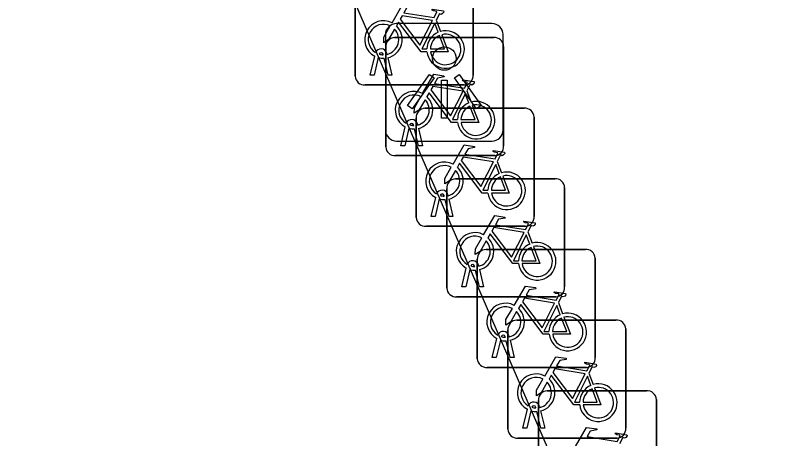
# Model space of a CAD drawing. Extents: x 162026 to 163499, y 387297 to 388169.
# Drawn here: x 162287.71 to 162294.11, y 387476.95 to 387480.54 of the extents above; entities that cross this region are included whole.
import ezdxf

# ---------------------------------------------------------------- set-up
doc = ezdxf.new("R2010")
doc.units = 0
for name, color, linetype in [('IMGEO_Fietsenrek', 7, 'Continuous'), ('IMGEO_Lichtpunt', 7, 'Continuous'), ('IMGEO_Pand', 7, 'Continuous')]:
    doc.layers.add(name, color=color, linetype=linetype)

msp = doc.modelspace()

# ---------------------------------------------------------------- linework, layer by layer
at = {"layer": 'IMGEO_Fietsenrek'}
for p, q in [((162290.5895, 387480.0199), (162290.5895, 387480.8608)), ((162290.5895, 387480.8608), (162290.5895, 387480.0199)), ((162291.5885, 387480.8701), (162291.5885, 387480.0292)), ((162291.5885, 387480.0292), (162291.5885, 387480.8701)), ((162291.2762, 387480.4942), (162291.3125, 387480.399)), ((162290.9229, 387480.3465), (162291.7638, 387480.3465)), ((162291.7638, 387480.3465), (162290.9229, 387480.3465)), ((162290.8485, 387479.4219), (162290.8485, 387480.2628)), ((162290.8485, 387480.2628), (162290.8485, 387479.4219)), ((162291.8475, 387480.2721), (162291.8475, 387479.4312)), ((162291.8475, 387479.4312), (162291.8475, 387480.2721)), ((162290.7165, 387480.0293), (162290.7548, 387480.1893)), ((162290.7852, 387480.1771), (162290.7499, 387480.0293)), ((162290.8269, 387480.2009), (162290.8259, 387480.2052)), ((162290.868, 387480.0293), (162290.8341, 387480.171)), ((162290.8576, 387480.2124), (162290.8594, 387480.2045)), ((162290.8664, 387480.1753), (162290.9014, 387480.0293)), ((162290.7499, 387480.0293), (162290.7165, 387480.0293)), ((162290.9014, 387480.0293), (162290.868, 387480.0293)), ((162291.5141, 387479.9455), (162290.6732, 387479.9455)), ((162290.6732, 387479.9455), (162291.5141, 387479.9455)), ((162291.5352, 387479.8962), (162291.5715, 387479.801)), ((162291.1809, 387479.7485), (162292.0218, 387479.7485)), ((162292.0218, 387479.7485), (162291.1809, 387479.7485)), ((162291.1065, 387478.8239), (162291.1065, 387479.6648)), ((162291.1065, 387479.6648), (162291.1065, 387478.8239)), ((162292.1055, 387479.6741), (162292.1055, 387478.8332)), ((162292.1055, 387478.8332), (162292.1055, 387479.6741)), ((162291.0859, 387479.6029), (162291.0849, 387479.6072)), ((162291.1166, 387479.6144), (162291.1184, 387479.6065)), ((162290.9755, 387479.4313), (162291.0138, 387479.5913)), ((162291.0442, 387479.5791), (162291.0089, 387479.4313)), ((162291.127, 387479.4313), (162291.0931, 387479.573)), ((162291.1254, 387479.5773), (162291.1604, 387479.4313)), ((162291.0089, 387479.4313), (162290.9755, 387479.4313)), ((162291.1604, 387479.4313), (162291.127, 387479.4313)), ((162291.7731, 387479.3475), (162290.9322, 387479.3475)), ((162290.9322, 387479.3475), (162291.7731, 387479.3475)), ((162291.7932, 387479.2982), (162291.8295, 387479.203)), ((162291.4399, 387479.1515), (162292.2808, 387479.1515)), ((162292.2808, 387479.1515), (162291.4399, 387479.1515)), ((162291.3655, 387478.2269), (162291.3655, 387479.0678)), ((162291.3655, 387479.0678), (162291.3655, 387478.2269)), ((162291.3746, 387479.0164), (162291.3764, 387479.0085)), ((162292.3645, 387479.0771), (162292.3645, 387478.2362)), ((162292.3645, 387478.2362), (162292.3645, 387479.0771)), ((162291.2335, 387478.8333), (162291.2718, 387478.9933)), ((162291.3022, 387478.9811), (162291.2669, 387478.8333)), ((162291.3439, 387479.0049), (162291.3429, 387479.0092)), ((162291.385, 387478.8333), (162291.3511, 387478.975)), ((162291.3834, 387478.9793), (162291.4184, 387478.8333)), ((162291.2669, 387478.8333), (162291.2335, 387478.8333)), ((162291.4184, 387478.8333), (162291.385, 387478.8333)), ((162292.0311, 387478.7495), (162291.1902, 387478.7495)), ((162291.1902, 387478.7495), (162292.0311, 387478.7495)), ((162292.0522, 387478.7012), (162292.0885, 387478.606)), ((162291.6989, 387478.5535), (162292.5398, 387478.5535)), ((162292.5398, 387478.5535), (162291.6989, 387478.5535)), ((162291.6245, 387477.6289), (162291.6245, 387478.4698)), ((162291.6245, 387478.4698), (162291.6245, 387477.6289)), ((162292.6235, 387478.4791), (162292.6235, 387477.6382)), ((162292.6235, 387477.6382), (162292.6235, 387478.4791)), ((162291.4925, 387478.2363), (162291.5308, 387478.3963)), ((162291.5612, 387478.3841), (162291.5259, 387478.2363)), ((162291.6029, 387478.4079), (162291.6019, 387478.4122)), ((162291.644, 387478.2363), (162291.6101, 387478.378)), ((162291.6336, 387478.4194), (162291.6354, 387478.4115)), ((162291.6424, 387478.3823), (162291.6774, 387478.2363)), ((162291.5259, 387478.2363), (162291.4925, 387478.2363)), ((162291.6774, 387478.2363), (162291.644, 387478.2363)), ((162292.2901, 387478.1525), (162291.4492, 387478.1525)), ((162291.4492, 387478.1525), (162292.2901, 387478.1525)), ((162292.3112, 387478.1032), (162292.3475, 387478.008)), ((162291.9579, 387477.9555), (162292.7988, 387477.9555)), ((162292.7988, 387477.9555), (162291.9579, 387477.9555)), ((162291.8835, 387477.0309), (162291.8835, 387477.8718)), ((162291.8835, 387477.8718), (162291.8835, 387477.0309)), ((162292.8825, 387477.8811), (162292.8825, 387477.0402)), ((162292.8825, 387477.0402), (162292.8825, 387477.8811)), ((162291.8619, 387477.8099), (162291.8609, 387477.8142)), ((162291.8926, 387477.8214), (162291.8944, 387477.8135)), ((162291.7515, 387477.6383), (162291.7898, 387477.7983)), ((162291.8202, 387477.7861), (162291.7849, 387477.6383)), ((162291.903, 387477.6383), (162291.8691, 387477.78)), ((162291.9014, 387477.7843), (162291.9364, 387477.6383)), ((162291.7849, 387477.6383), (162291.7515, 387477.6383)), ((162291.9364, 387477.6383), (162291.903, 387477.6383)), ((162292.5491, 387477.5545), (162291.7082, 387477.5545)), ((162291.7082, 387477.5545), (162292.5491, 387477.5545)), ((162292.5702, 387477.5052), (162292.6065, 387477.41)), ((162292.2169, 387477.3575), (162293.0578, 387477.3575)), ((162293.0578, 387477.3575), (162292.2169, 387477.3575)), ((162292.1425, 387476.4329), (162292.1425, 387477.2738)), ((162292.1425, 387477.2738), (162292.1425, 387476.4329)), ((162292.1516, 387477.2234), (162292.1534, 387477.2155)), ((162293.1415, 387477.2831), (162293.1415, 387476.4422)), ((162293.1415, 387476.4422), (162293.1415, 387477.2831)), ((162292.0105, 387477.0403), (162292.0488, 387477.2003)), ((162292.0792, 387477.1881), (162292.0439, 387477.0403)), ((162292.1209, 387477.2119), (162292.1199, 387477.2162)), ((162292.162, 387477.0403), (162292.1281, 387477.182)), ((162292.1604, 387477.1863), (162292.1954, 387477.0403)), ((162292.0439, 387477.0403), (162292.0105, 387477.0403)), ((162292.1954, 387477.0403), (162292.162, 387477.0403)), ((162292.8081, 387476.9565), (162291.9672, 387476.9565)), ((162291.9672, 387476.9565), (162292.8081, 387476.9565))]:
    msp.add_line(p, q, dxfattribs=at)
for points in [[(162290.9021, 387480.4712), (162290.9968, 387480.6347), (162291.083, 387480.6209), (162291.0847, 387480.6122), (162291.0286, 387480.6013), (162291.0024, 387480.556), (162291.2576, 387480.5152)], [(162291.2576, 387480.5152), (162291.2826, 387480.564), (162291.2775, 387480.568), (162291.2543, 387480.5717), (162291.2416, 387480.5792), (162291.2406, 387480.5823), (162291.2428, 387480.5869), (162291.3376, 387480.5718), (162291.3399, 387480.5615), (162291.3305, 387480.5491), (162291.3181, 387480.5427), (162291.3036, 387480.5489), (162291.2762, 387480.4942)], [(162291.2447, 387480.49), (162290.9879, 387480.531), (162290.9712, 387480.5022), (162291.1382, 387480.2819), (162291.2447, 387480.49)], [(162290.9228, 387480.4187), (162290.8712, 387480.3295), (162290.8313, 387480.3035), (162290.8325, 387480.351), (162290.887, 387480.4452)], [(162291.1978, 387480.2265), (162291.1481, 387480.2266), (162290.9574, 387480.4783), (162290.9384, 387480.4455)], [(162291.2927, 387480.392), (162291.2634, 387480.4688), (162291.154, 387480.2507), (162291.1967, 387480.2506)], [(162291.2267, 387480.2505), (162291.3466, 387480.2503), (162291.3034, 387480.3639)], [(162291.3232, 387480.3708), (162291.3782, 387480.2262), (162291.2281, 387480.2265)], [(162291.1611, 387479.8732), (162291.2558, 387480.0367), (162291.342, 387480.0229), (162291.3437, 387480.0142), (162291.2876, 387480.0033), (162291.2614, 387479.958), (162291.5166, 387479.9172)], [(162291.5166, 387479.9172), (162291.5416, 387479.966), (162291.5365, 387479.97), (162291.5133, 387479.9737), (162291.5006, 387479.9812), (162291.4996, 387479.9843), (162291.5018, 387479.9889), (162291.5966, 387479.9738), (162291.5989, 387479.9635), (162291.5895, 387479.9511), (162291.5771, 387479.9447), (162291.5626, 387479.9509), (162291.5352, 387479.8962)], [(162291.5037, 387479.892), (162291.2469, 387479.933), (162291.2302, 387479.9042), (162291.3972, 387479.6839), (162291.5037, 387479.892)], [(162291.4568, 387479.6285), (162291.4071, 387479.6286), (162291.2164, 387479.8803), (162291.1974, 387479.8475)], [(162291.5517, 387479.794), (162291.5224, 387479.8708), (162291.413, 387479.6527), (162291.4557, 387479.6526)], [(162291.1818, 387479.8207), (162291.1302, 387479.7315), (162291.0903, 387479.7055), (162291.0915, 387479.753), (162291.146, 387479.8472)], [(162291.4857, 387479.6525), (162291.6056, 387479.6523), (162291.5624, 387479.7659)], [(162291.5822, 387479.7728), (162291.6372, 387479.6282), (162291.4871, 387479.6285)], [(162291.4191, 387479.2752), (162291.5138, 387479.4387), (162291.6, 387479.4249), (162291.6017, 387479.4162), (162291.5456, 387479.4053), (162291.5194, 387479.36), (162291.7746, 387479.3192)], [(162291.7746, 387479.3192), (162291.7996, 387479.368), (162291.7945, 387479.372), (162291.7713, 387479.3757), (162291.7586, 387479.3832), (162291.7576, 387479.3863), (162291.7598, 387479.3909), (162291.8546, 387479.3758), (162291.8569, 387479.3655), (162291.8475, 387479.3531), (162291.8351, 387479.3467), (162291.8206, 387479.3529), (162291.7932, 387479.2982)], [(162291.7148, 387479.0305), (162291.6651, 387479.0306), (162291.4744, 387479.2823), (162291.4554, 387479.2495)], [(162291.7617, 387479.294), (162291.5049, 387479.335), (162291.4882, 387479.3062), (162291.6552, 387479.0859), (162291.7617, 387479.294)], [(162291.8097, 387479.196), (162291.7804, 387479.2728), (162291.671, 387479.0547), (162291.7137, 387479.0546)], [(162291.4398, 387479.2227), (162291.3882, 387479.1335), (162291.3483, 387479.1075), (162291.3495, 387479.155), (162291.404, 387479.2492)], [(162291.7437, 387479.0545), (162291.8636, 387479.0543), (162291.8204, 387479.1679)], [(162291.8402, 387479.1748), (162291.8952, 387479.0302), (162291.7451, 387479.0305)], [(162291.6781, 387478.6782), (162291.7728, 387478.8417), (162291.859, 387478.8279), (162291.8607, 387478.8192), (162291.8046, 387478.8083), (162291.7784, 387478.763), (162292.0336, 387478.7222)], [(162292.0336, 387478.7222), (162292.0586, 387478.771), (162292.0535, 387478.775), (162292.0303, 387478.7787), (162292.0176, 387478.7862), (162292.0166, 387478.7893), (162292.0188, 387478.7939), (162292.1136, 387478.7788), (162292.1159, 387478.7685), (162292.1065, 387478.7561), (162292.0941, 387478.7497), (162292.0796, 387478.7559), (162292.0522, 387478.7012)], [(162292.0207, 387478.697), (162291.7639, 387478.738), (162291.7472, 387478.7092), (162291.9142, 387478.4889), (162292.0207, 387478.697)], [(162291.6988, 387478.6257), (162291.6472, 387478.5365), (162291.6073, 387478.5105), (162291.6085, 387478.558), (162291.663, 387478.6522)], [(162291.9738, 387478.4335), (162291.9241, 387478.4336), (162291.7334, 387478.6853), (162291.7144, 387478.6525)], [(162292.0687, 387478.599), (162292.0394, 387478.6758), (162291.93, 387478.4577), (162291.9727, 387478.4576)], [(162292.0027, 387478.4575), (162292.1226, 387478.4573), (162292.0794, 387478.5709)], [(162292.0992, 387478.5778), (162292.1542, 387478.4332), (162292.0041, 387478.4335)], [(162291.9371, 387478.0802), (162292.0318, 387478.2437), (162292.118, 387478.2299), (162292.1197, 387478.2212), (162292.0636, 387478.2103), (162292.0374, 387478.165), (162292.2926, 387478.1242)], [(162292.2926, 387478.1242), (162292.3176, 387478.173), (162292.3125, 387478.177), (162292.2893, 387478.1807), (162292.2766, 387478.1882), (162292.2756, 387478.1913), (162292.2778, 387478.1959), (162292.3726, 387478.1808), (162292.3749, 387478.1705), (162292.3655, 387478.1581), (162292.3531, 387478.1517), (162292.3386, 387478.1579), (162292.3112, 387478.1032)], [(162292.2797, 387478.099), (162292.0229, 387478.14), (162292.0062, 387478.1112), (162292.1732, 387477.8909), (162292.2797, 387478.099)], [(162292.2328, 387477.8355), (162292.1831, 387477.8356), (162291.9924, 387478.0873), (162291.9734, 387478.0545)], [(162292.3277, 387478.001), (162292.2984, 387478.0778), (162292.189, 387477.8597), (162292.2317, 387477.8596)], [(162291.9578, 387478.0277), (162291.9062, 387477.9385), (162291.8663, 387477.9125), (162291.8675, 387477.96), (162291.922, 387478.0542)], [(162292.2617, 387477.8595), (162292.3816, 387477.8593), (162292.3384, 387477.9729)], [(162292.3582, 387477.9798), (162292.4132, 387477.8352), (162292.2631, 387477.8355)], [(162292.1961, 387477.4822), (162292.2908, 387477.6457), (162292.377, 387477.6319), (162292.3787, 387477.6232), (162292.3226, 387477.6123), (162292.2964, 387477.567), (162292.5516, 387477.5262)], [(162292.5516, 387477.5262), (162292.5766, 387477.575), (162292.5715, 387477.579), (162292.5483, 387477.5827), (162292.5356, 387477.5902), (162292.5346, 387477.5933), (162292.5368, 387477.5979), (162292.6316, 387477.5828), (162292.6339, 387477.5725), (162292.6245, 387477.5601), (162292.6121, 387477.5537), (162292.5976, 387477.5599), (162292.5702, 387477.5052)], [(162292.4918, 387477.2375), (162292.4421, 387477.2376), (162292.2514, 387477.4893), (162292.2324, 387477.4565)], [(162292.5387, 387477.501), (162292.2819, 387477.542), (162292.2652, 387477.5132), (162292.4322, 387477.2929), (162292.5387, 387477.501)], [(162292.5867, 387477.403), (162292.5574, 387477.4798), (162292.448, 387477.2617), (162292.4907, 387477.2616)], [(162292.2168, 387477.4297), (162292.1652, 387477.3405), (162292.1253, 387477.3145), (162292.1265, 387477.362), (162292.181, 387477.4562)], [(162292.5207, 387477.2615), (162292.6406, 387477.2613), (162292.5974, 387477.3749)], [(162292.6172, 387477.3818), (162292.6722, 387477.2372), (162292.5221, 387477.2375)], [(162292.4551, 387476.8842), (162292.5498, 387477.0477), (162292.636, 387477.0339), (162292.6377, 387477.0252), (162292.5816, 387477.0143), (162292.5554, 387476.969), (162292.8106, 387476.9282)], [(162292.8106, 387476.9282), (162292.8356, 387476.977), (162292.8305, 387476.981), (162292.8073, 387476.9847), (162292.7946, 387476.9922), (162292.7936, 387476.9953), (162292.7958, 387476.9999), (162292.8906, 387476.9848), (162292.8929, 387476.9745), (162292.8835, 387476.9621), (162292.8711, 387476.9557), (162292.8566, 387476.9619), (162292.8292, 387476.9072)]]:
    msp.add_lwpolyline(points, dxfattribs=at)
for centre, radius, start, end in [((162290.8291, 387480.3299), 0.159, 62.67661, 242.13685), ((162290.8291, 387480.3299), 0.129, 63.31916, 238.90302), ((162290.8291, 387480.3299), 0.159, 283.5766, 46.60424), ((162290.8291, 387480.3299), 0.129, 283.60429, 43.43025), ((162291.3557, 387480.2459), 0.159, 113.3408, 178.32165), ((162291.3557, 387480.2459), 0.159, 187.0065, 105.77075), ((162291.3557, 387480.2459), 0.129, 113.92302, 177.95563), ((162291.3557, 387480.2459), 0.129, 188.67146, 104.58832), ((162290.9262, 387480.2686), 0.0779, 92.4484, 184.28452), ((162290.9262, 387480.2686), 0.0779, 92.4484, 184.28452), ((162291.7696, 387480.2688), 0.0779, 2.4484, 94.28452), ((162291.7696, 387480.2688), 0.0779, 2.4484, 94.28452), ((162290.8089, 387480.2013), 0.0499, 12.8025, 158.69338), ((162290.8291, 387480.3299), 0.159, 253.99666, 271.78671), ((162290.8089, 387480.2013), 0.0174, 12.8025, 163.45023), ((162290.8291, 387480.3299), 0.129, 253.41502, 269.02044), ((162290.6674, 387480.0232), 0.0779, 182.4484, 274.28452), ((162290.6674, 387480.0232), 0.0779, 182.4484, 274.28452), ((162291.5108, 387480.0234), 0.0779, 272.4484, 4.28452), ((162291.5108, 387480.0234), 0.0779, 272.4484, 4.28452), ((162291.0881, 387479.7319), 0.159, 62.67661, 242.13685), ((162291.0881, 387479.7319), 0.129, 63.31916, 238.90302), ((162291.0881, 387479.7319), 0.129, 283.60429, 43.43025), ((162291.0881, 387479.7319), 0.159, 283.5766, 46.60424), ((162291.6147, 387479.6479), 0.159, 113.3408, 178.32165), ((162291.6147, 387479.6479), 0.159, 187.0065, 105.77075), ((162291.1842, 387479.6706), 0.0779, 92.4484, 184.28452), ((162291.1842, 387479.6706), 0.0779, 92.4484, 184.28452), ((162291.6147, 387479.6479), 0.129, 113.92302, 177.95563), ((162291.6147, 387479.6479), 0.129, 188.67146, 104.58832), ((162292.0276, 387479.6708), 0.0779, 2.4484, 94.28452), ((162292.0276, 387479.6708), 0.0779, 2.4484, 94.28452), ((162291.0679, 387479.6033), 0.0499, 12.8025, 158.69338), ((162291.0679, 387479.6033), 0.0174, 12.8025, 163.45023), ((162291.0881, 387479.7319), 0.129, 253.41502, 269.02044), ((162291.0881, 387479.7319), 0.159, 253.99666, 271.78671), ((162290.9264, 387479.4252), 0.0779, 182.4484, 274.28452), ((162290.9264, 387479.4252), 0.0779, 182.4484, 274.28452), ((162291.7698, 387479.4254), 0.0779, 272.4484, 4.28452), ((162291.7698, 387479.4254), 0.0779, 272.4484, 4.28452), ((162291.3461, 387479.1339), 0.159, 62.67661, 242.13685), ((162291.3461, 387479.1339), 0.129, 63.31916, 238.90302), ((162291.3461, 387479.1339), 0.129, 283.60429, 43.43025), ((162291.3461, 387479.1339), 0.159, 283.5766, 46.60424), ((162291.8727, 387479.0499), 0.159, 187.0065, 105.77075), ((162291.4432, 387479.0736), 0.0779, 92.4484, 184.28452), ((162291.4432, 387479.0736), 0.0779, 92.4484, 184.28452), ((162291.8727, 387479.0499), 0.159, 113.3408, 178.32165), ((162291.8727, 387479.0499), 0.129, 113.92302, 177.95563), ((162291.8727, 387479.0499), 0.129, 188.67146, 104.58832), ((162292.2866, 387479.0738), 0.0779, 2.4484, 94.28452), ((162292.2866, 387479.0738), 0.0779, 2.4484, 94.28452), ((162291.3259, 387479.0053), 0.0499, 12.8025, 158.69338), ((162291.3259, 387479.0053), 0.0174, 12.8025, 163.45023), ((162291.3461, 387479.1339), 0.159, 253.99666, 271.78671), ((162291.3461, 387479.1339), 0.129, 253.41502, 269.02044), ((162291.1844, 387478.8272), 0.0779, 182.4484, 274.28452), ((162291.1844, 387478.8272), 0.0779, 182.4484, 274.28452), ((162292.0278, 387478.8274), 0.0779, 272.4484, 4.28452), ((162292.0278, 387478.8274), 0.0779, 272.4484, 4.28452), ((162291.6051, 387478.5369), 0.159, 62.67661, 242.13685), ((162291.6051, 387478.5369), 0.129, 63.31916, 238.90302), ((162291.6051, 387478.5369), 0.159, 283.5766, 46.60424), ((162291.6051, 387478.5369), 0.129, 283.60429, 43.43025), ((162292.1317, 387478.4529), 0.159, 113.3408, 178.32165), ((162292.1317, 387478.4529), 0.159, 187.0065, 105.77075), ((162292.1317, 387478.4529), 0.129, 113.92302, 177.95563), ((162292.1317, 387478.4529), 0.129, 188.67146, 104.58832), ((162291.7022, 387478.4756), 0.0779, 92.4484, 184.28452), ((162291.7022, 387478.4756), 0.0779, 92.4484, 184.28452), ((162292.5456, 387478.4758), 0.0779, 2.4484, 94.28452), ((162292.5456, 387478.4758), 0.0779, 2.4484, 94.28452), ((162291.5849, 387478.4083), 0.0499, 12.8025, 158.69338), ((162291.6051, 387478.5369), 0.159, 253.99666, 271.78671), ((162291.5849, 387478.4083), 0.0174, 12.8025, 163.45023), ((162291.6051, 387478.5369), 0.129, 253.41502, 269.02044), ((162291.4434, 387478.2302), 0.0779, 182.4484, 274.28452), ((162291.4434, 387478.2302), 0.0779, 182.4484, 274.28452), ((162292.2868, 387478.2304), 0.0779, 272.4484, 4.28452), ((162292.2868, 387478.2304), 0.0779, 272.4484, 4.28452), ((162291.8641, 387477.9389), 0.159, 62.67661, 242.13685), ((162291.8641, 387477.9389), 0.129, 63.31916, 238.90302), ((162291.8641, 387477.9389), 0.129, 283.60429, 43.43025), ((162291.8641, 387477.9389), 0.159, 283.5766, 46.60424), ((162292.3907, 387477.8549), 0.159, 113.3408, 178.32165), ((162292.3907, 387477.8549), 0.159, 187.0065, 105.77075), ((162291.9612, 387477.8776), 0.0779, 92.4484, 184.28452), ((162291.9612, 387477.8776), 0.0779, 92.4484, 184.28452), ((162292.3907, 387477.8549), 0.129, 113.92302, 177.95563), ((162292.3907, 387477.8549), 0.129, 188.67146, 104.58832), ((162292.8046, 387477.8778), 0.0779, 2.4484, 94.28452), ((162292.8046, 387477.8778), 0.0779, 2.4484, 94.28452), ((162291.8439, 387477.8103), 0.0499, 12.8025, 158.69338), ((162291.8439, 387477.8103), 0.0174, 12.8025, 163.45023), ((162291.8641, 387477.9389), 0.129, 253.41502, 269.02044), ((162291.8641, 387477.9389), 0.159, 253.99666, 271.78671), ((162291.7024, 387477.6322), 0.0779, 182.4484, 274.28452), ((162291.7024, 387477.6322), 0.0779, 182.4484, 274.28452), ((162292.5458, 387477.6324), 0.0779, 272.4484, 4.28452), ((162292.5458, 387477.6324), 0.0779, 272.4484, 4.28452), ((162292.1231, 387477.3409), 0.159, 62.67661, 242.13685), ((162292.1231, 387477.3409), 0.129, 63.31916, 238.90302), ((162292.1231, 387477.3409), 0.129, 283.60429, 43.43025), ((162292.1231, 387477.3409), 0.159, 283.5766, 46.60424), ((162292.6497, 387477.2569), 0.159, 187.0065, 105.77075), ((162292.2202, 387477.2796), 0.0779, 92.4484, 184.28452), ((162292.2202, 387477.2796), 0.0779, 92.4484, 184.28452), ((162292.6497, 387477.2569), 0.159, 113.3408, 178.32165), ((162292.6497, 387477.2569), 0.129, 113.92302, 177.95563), ((162292.6497, 387477.2569), 0.129, 188.67146, 104.58832), ((162293.0636, 387477.2798), 0.0779, 2.4484, 94.28452), ((162293.0636, 387477.2798), 0.0779, 2.4484, 94.28452), ((162292.1029, 387477.2123), 0.0499, 12.8025, 158.69338), ((162292.1029, 387477.2123), 0.0174, 12.8025, 163.45023), ((162292.1231, 387477.3409), 0.159, 253.99666, 271.78671), ((162292.1231, 387477.3409), 0.129, 253.41502, 269.02044), ((162291.9614, 387477.0342), 0.0779, 182.4484, 274.28452), ((162291.9614, 387477.0342), 0.0779, 182.4484, 274.28452), ((162292.8048, 387477.0344), 0.0779, 272.4484, 4.28452), ((162292.8048, 387477.0344), 0.0779, 272.4484, 4.28452)]:
    msp.add_arc(centre, radius, start, end, dxfattribs=at)
at = {"layer": 'IMGEO_Lichtpunt'}
for p, q in [((162291.7476, 387480.4661), (162290.9405, 387480.4661)), ((162291.7476, 387480.4661), (162290.9405, 387480.4661)), ((162290.8458, 387480.3715), (162290.8458, 387479.5643)), ((162290.8458, 387480.3715), (162290.8458, 387479.5643)), ((162291.8423, 387479.5643), (162291.8423, 387480.3715)), ((162291.8423, 387479.5643), (162291.8423, 387480.3715)), ((162290.9405, 387479.4697), (162291.7476, 387479.4697)), ((162290.9405, 387479.4697), (162291.7476, 387479.4697))]:
    msp.add_line(p, q, dxfattribs=at)
for points in [[(162291.2202, 387480.0348), (162291.2587, 387480.0073), (162291.0714, 387479.7449), (162291.0329, 387479.7724), (162291.2202, 387480.0348)], [(162291.3217, 387479.9871), (162291.369, 387479.9871), (162291.369, 387479.6647), (162291.3217, 387479.6647), (162291.3217, 387479.9871)], [(162291.4316, 387480.0071), (162291.4702, 387480.0345), (162291.6569, 387479.7716), (162291.6183, 387479.7442), (162291.4316, 387480.0071)]]:
    msp.add_lwpolyline(points, dxfattribs=at)
msp.add_circle((162291.3454, 387480.1694), 0.0994, dxfattribs=at)
for centre, start, end in [((162290.9405, 387480.3715), 90, 180), ((162290.9405, 387480.3715), 90, 180), ((162291.7476, 387480.3715), 0, 90), ((162291.7476, 387480.3715), 0, 90), ((162290.9405, 387479.5643), 180, 270), ((162290.9405, 387479.5643), 180, 270), ((162291.7476, 387479.5643), 270, 0), ((162291.7476, 387479.5643), 270, 360)]:
    msp.add_arc(centre, 0.0946, start, end, dxfattribs=at)
at = {"layer": 'IMGEO_Pand'}
msp.add_lwpolyline([(162289.996, 387490.573), (162287.708, 387487.29), (162294.112, 387472.505)], dxfattribs=at)

doc.saveas('drawing.dxf')
